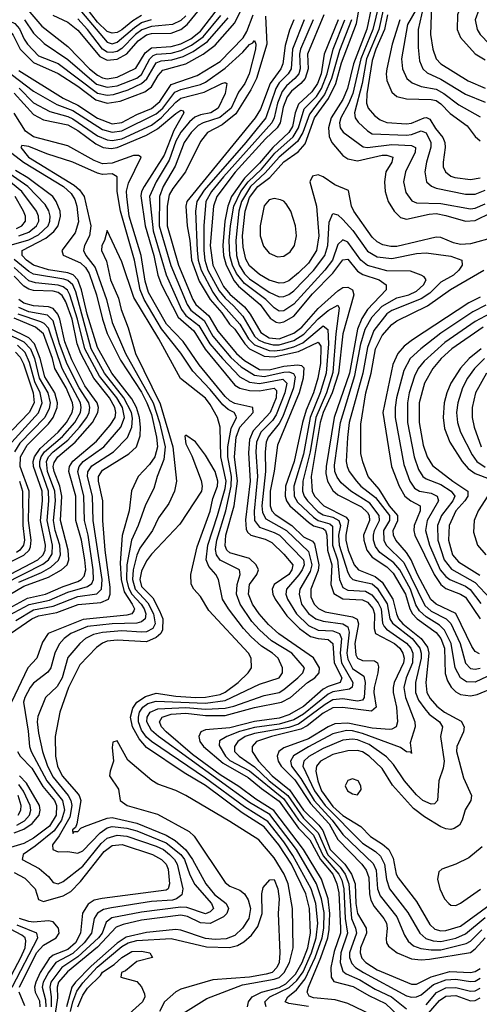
# Model space of a CAD drawing. Header units: inches. Extents: x 884549 to 1028252, y 526810 to 653624.
# Tile 298 of 656: x 902373 to 904246, y 611140 to 615150. Entities that reach past the tile are written whole.
import ezdxf

# ---------------------------------------------------------------- set-up
doc = ezdxf.new("R2010")
doc.units = ezdxf.units.IN
doc.header["$MEASUREMENT"] = 0
doc.layers.add('A9601', color=7, linetype='Continuous')

msp = doc.modelspace()

# ---------------------------------------------------------------- linework, layer by layer
at = {"layer": 'A9601', "color": 5}
for points, elevation in [([(904310, 615494.2), (904210, 615456.8), (904150, 615452.7), (904130, 615443.9), (904110, 615415.3), (904095, 615370), (904079, 615341), (904054, 615306), (904006.3, 615253.7), (903989, 615191), (903953.6, 615130), (903929.8, 614990), (903933.3, 614950), (903951, 614911), (903972.2, 614892.2), (904010, 614878.5), (904070, 614866.7), (904101.6, 614850), (904163.1, 614803.1), (904250, 614754.4)], 3140), ([(904309.9, 615449.9), (904210, 615418.7), (904150, 615411.5), (904130, 615393.3), (904100.8, 615339.2), (904024.2, 615230), (903997.5, 615110), (903996.9, 615036.9), (904002.6, 614982.6), (904016.5, 614950), (904033.8, 614933.8), (904090, 614907.4), (904190, 614846.6), (904270, 614814.5)], 3160), ([(904310, 615404), (904170, 615372.6), (904150, 615361.9), (904130, 615339.6), (904070, 615250), (904051.9, 615210), (904047.7, 615090), (904056.5, 615030), (904071, 614991), (904090, 614970.1), (904200.3, 614900.3), (904270, 614870.9)], 3180), ([(904290, 615298.4), (904210, 615275.7), (904196.7, 615263.3), (904182.3, 615237.7), (904157, 615170), (904156.7, 615110), (904170, 615076.8), (904230, 615011.3), (904270, 614985.9)], 3220), ([(902250, 615151), (902286.3, 615126.3), (902330, 615106.9), (902347.2, 615087.2), (902375.1, 615030), (902430, 614975.3), (902530, 614930.6), (902610, 614879.4), (902683.4, 614823.4), (902730, 614809.7), (902782.3, 614817.7), (902883.6, 614856.4), (902910, 614876.2), (902937.6, 614922.4), (902956.3, 614943.7), (903050, 614970), (903121.5, 615010), (903170, 615045.7), (903250, 615136.5), (903290, 615216.6)], 2820), ([(902508.4, 615168.4), (902570, 615139.9), (902610, 615107.8), (902699.5, 614999.5), (902730, 614984.6), (902770, 614989), (902809.4, 615010.6), (902855.6, 615064.4), (902890, 615088.7), (902910, 615094.3), (902990, 615095.4), (903030, 615109.6), (903056, 615130), (903136.6, 615230)], 2920), ([(902870, 615167.5), (902834.3, 615145.7), (902790, 615109.1), (902770, 615097.1), (902750, 615094.5), (902730, 615102.5), (902690, 615139.5), (902620.8, 615230)], 2980), ([(904310, 614264.5), (904210, 614237.5), (904170, 614234.6), (904141.3, 614241.3), (904090, 614262.4), (904070, 614264.9), (903910, 614226.7), (903885.6, 614225.6), (903852.8, 614232.8), (903830, 614245.4), (903810, 614264.6), (903735, 614370), (903725.3, 614390), (903713.7, 614453.7), (903657.7, 614477.6), (903610, 614510.6), (903590, 614517.5), (903566.9, 614513.1), (903555.2, 614490), (903582.7, 614390), (903592.3, 614270), (903583, 614210), (903550, 614158.9), (903510, 614118.5), (903470, 614086.4), (903450, 614077.9), (903430, 614076.4), (903390, 614089), (903350, 614112.7), (903310, 614146.9), (903294.7, 614174.7), (903283.3, 614223.3), (903281.8, 614270), (903291.8, 614370), (903310, 614426.2), (903344.2, 614470), (903392.2, 614507.8), (903450, 614571.4), (903508.6, 614611.4), (903536.3, 614643.7), (903575.2, 614750), (903631.5, 614828.5), (903661.2, 614890), (903685.2, 614974.8), (903745.6, 615134.4), (903763.3, 615236.7)], 2980), ([(902406.3, 615190), (902463, 615123), (902570, 615040.4), (902658.1, 614950), (902690, 614924.1), (902710, 614913.4), (902730, 614909.7), (902770, 614915.6), (902847.1, 614952.9), (902885.1, 615014.9), (902910, 615035.2), (902990, 615040.3), (903030, 615051), (903070, 615071.4), (903110, 615103.7), (903193.4, 615210)], 2880), ([(902610, 615199.2), (902730, 615058), (902750, 615051.4), (902770, 615058), (902841.2, 615118.8), (902870, 615138), (902910, 615150.9)], 2960), ([(903805.1, 615194.9), (903788.3, 615111.7), (903733.5, 614970), (903709.5, 614870), (903690, 614825), (903642, 614750), (903631.3, 614710), (903634.5, 614674.5), (903645.5, 614650), (903690, 614596.6), (903710, 614582.9), (903750, 614575), (903850, 614598.1), (903870, 614598.3), (903893.9, 614590), (903890.1, 614570), (903865.9, 614530), (903860.1, 614490), (903862.4, 614450), (903874.7, 614410), (903898.7, 614370), (903924.5, 614344.5), (903950, 614337.3), (904042, 614358), (904070, 614360), (904110, 614353.1), (904190, 614329.1), (904230, 614332.6), (904295.6, 614364.4)], 3020), ([(903836.6, 615210), (903812.9, 615110), (903762.9, 614990), (903730.2, 614849.8), (903713, 614807), (903681.5, 614750), (903676.9, 614730), (903679.9, 614710), (903691.6, 614691.6), (903772.4, 614632.4), (903790, 614629.3), (903890, 614641.2), (903970, 614636.9), (903985.6, 614630), (903984.9, 614610), (903945.3, 614530), (903937.6, 614490), (903946.6, 614446.6), (903971.9, 614411.9), (903990, 614404.7), (904090, 614402), (904210, 614379.9), (904230, 614382.2), (904270, 614400.4)], 3040), ([(903853.9, 615190), (903837.4, 615110), (903786, 614990), (903769.3, 614890), (903737.4, 614770), (903740.6, 614750), (903753.1, 614733.1), (903790, 614696.8), (903810, 614685.2), (903950, 614680), (903970, 614682.6), (904010, 614697.2), (904030, 614688.8), (904049, 614650), (904049.2, 614630.8), (904030.7, 614570), (904023.9, 614530), (904030.7, 614490), (904051.5, 614471.5), (904070, 614463.2), (904190, 614438.8), (904230, 614439.3), (904270, 614455.5)], 3060), ([(902310, 615154.2), (902353.8, 615133.8), (902372.7, 615112.7), (902390.8, 615070.8), (902405.6, 615050), (902450, 615003.4), (902530, 614971.8), (902690, 614851.2), (902730, 614841.9), (902755.1, 614844.9), (902815.1, 614864.9), (902870.2, 614889.8), (902891.5, 614908.5), (902930, 614974.1), (902950, 614982.4), (902993.1, 614986.9), (903039.5, 615000.5), (903079.8, 615020.2), (903139.2, 615060.7), (903223.1, 615156.9)], 2840), ([(902370, 614943.1), (902550, 614830.3), (902610, 614801.4), (902690, 614748.2), (902750, 614725.3), (902790, 614730.7), (902850, 614763.3), (902910, 614788.5), (902943.8, 614816.2), (902990, 614885.4), (903097, 614923), (903190, 614980), (903283.4, 615076.6), (903298.7, 615101.3), (903324.6, 615170)], 2780), ([(902392.7, 615150), (902430, 615094.9), (902472.6, 615052.6), (902570, 614987.5), (902686.8, 614886.8), (902730, 614874.8), (902770, 614880.4), (902850, 614912), (902870, 614926.8), (902903.1, 614990), (902916.5, 615003.5), (902930.1, 615009.9), (902990, 615013.2), (903030, 615024.9), (903073.8, 615046.2), (903120.4, 615079.6), (903193.3, 615166.7)], 2860), ([(903050, 615165.8), (903030, 615147), (902996, 615130), (902910, 615122.7), (902871.1, 615108.9), (902845, 615090), (902790, 615032.7), (902770, 615020.9), (902750, 615016), (902730, 615018.3), (902710, 615029.7), (902650, 615109.8), (902610, 615153.6)], 2940), ([(903375.1, 615164.9), (903380.4, 615050), (903338, 614910), (903315.4, 614864.6), (903253.8, 614766.2), (903198.1, 614721.9), (903138, 614690), (903110, 614654.4), (903049.1, 614530), (902997.2, 614462.8), (902983, 614437), (902974.4, 614390), (902974.6, 614310), (903019.8, 614150), (903078.8, 614010), (903090.9, 613990), (903144.1, 613944.1), (903180.8, 613880.8), (903256.6, 613790), (903290, 613761.4), (903350, 613725.7), (903390, 613724.4), (903450, 613738.3), (903504.8, 613744.8), (903521.2, 613741.2), (903531.7, 613731.7), (903529.1, 613690), (903512.1, 613630), (903423.5, 613416.5), (903410.9, 613310.9), (903393.6, 613230), (903393.3, 613170), (903400.4, 613150), (903414.1, 613134.1), (903482.4, 613090), (903530, 613043.9), (903566.1, 613026.1), (903574.8, 613014.8), (903592.4, 612930), (903590, 612906.4), (903560, 612830), (903559.8, 612799.8), (903572.6, 612770), (903591.3, 612751.3), (903618.2, 612738.2), (903730, 612718.3), (903748.4, 612708.4), (903754.1, 612690), (903739, 612610), (903743.1, 612563.1), (903750, 612549.4), (903770, 612540.1), (903818.5, 612538.5), (903830.8, 612530.8), (903835, 612515), (903833.4, 612490), (903817.2, 612430), (903816.1, 612410), (903825.4, 612350), (903806.4, 612333.6), (903688.8, 612348.8), (903650, 612347.1), (903610, 612325.8), (903545.3, 612274.7), (903519.6, 612260.4), (903399.2, 612230), (903338.7, 612210), (903320.1, 612190), (903320.4, 612170), (903346.7, 612130), (903401.6, 612070), (903473.2, 612013.2), (903530.1, 611930.1), (903592.1, 611870), (903608.1, 611848.1), (903637.9, 611770), (903697.6, 611710), (903725.5, 611670), (903740, 611630), (903743.5, 611550), (903749.9, 611510), (903785.3, 611450), (903786.2, 611430), (903762.6, 611370), (903760.3, 611350), (903767.7, 611327.7), (903783.8, 611310), (903830, 611280.8), (903970, 611222.1), (903990, 611222.3), (904050, 611252.4), (904126.4, 611273.6), (904210, 611269.5), (904230, 611274.1), (904250, 611286.1)], 2780), ([(903490, 615150), (903472.7, 615107.3), (903455.5, 615044.5), (903445.9, 614970), (903437.4, 614950), (903393.5, 614890), (903354, 614786), (903333.5, 614750), (903054.6, 614410), (903050.4, 614390), (903055.2, 614310), (903066.8, 614250), (903073.1, 614170), (903104.5, 614084.5), (903149.4, 614010), (903196.3, 613956.3), (903228.9, 613910), (903250, 613889.8), (903290.1, 613830.1), (903309.8, 613810), (903370, 613780.2), (903410, 613776.4), (903510, 613799.2), (903590, 613837.1), (903600.6, 613820.6), (903599.5, 613750), (903588.5, 613690), (903570.7, 613630), (903540.7, 613559.3), (903525.3, 613510), (903491.1, 613351.1), (903457, 613250), (903454.5, 613210), (903460.6, 613190), (903473.9, 613170), (903550, 613103.6), (903570, 613088.7), (903610, 613077.4), (903619.5, 613070), (903624.7, 613050), (903627.1, 612990), (903645.3, 612930), (903640.9, 612850), (903653.5, 612813.5), (903690, 612791.8), (903770, 612787.6), (903790, 612777.2), (903812, 612752), (903819.4, 612730), (903817.6, 612670), (903823.3, 612650), (903900.9, 612610), (903921.8, 612590), (903934.6, 612570), (903939.9, 612550), (903937.7, 612530), (903899.9, 612450), (903894.7, 612430), (903895, 612410), (903908.2, 612350), (903912.5, 612290), (903906.8, 612270), (903890, 612259.8), (903880.8, 612259.2), (903810, 612264.3), (903710, 612284.3), (903658.1, 612281.9), (903630, 612269.6), (903550, 612220.8), (903450, 612184), (903428.8, 612170), (903423, 612150), (903427.2, 612130), (903438.4, 612110), (903494.2, 612054.2), (903558, 611958), (903635, 611875), (903670, 611811.4), (903767.5, 611710), (903785.6, 611685.6), (903795.7, 611655.7), (903798.7, 611590), (903804.5, 611564.5), (903818, 611538), (903857.4, 611490), (903868.2, 611470), (903870.9, 611450), (903866.5, 611406.5), (903868.7, 611390), (903876.4, 611376.4), (903911.4, 611350), (903970, 611325.7), (904010, 611320.8), (904043.3, 611323.3), (904210, 611351.2), (904230, 611365.4), (904270, 611410.7)], 2820), ([(903533, 615150), (903484.3, 615030), (903479.8, 614950), (903467.7, 614930), (903430, 614892.8), (903416.6, 614870), (903375.8, 614750), (903294.7, 614650), (903124.5, 614455.5), (903094.8, 614410), (903090, 614370), (903096.8, 614210), (903101.1, 614170), (903112.2, 614130), (903160, 614040), (903180.8, 614010), (903270, 613910.5), (903305.5, 613850), (903330, 613826.4), (903390, 613802.9), (903410, 613801), (903446, 613806), (903490, 613817.6), (903526.5, 613833.5), (903610, 613902.5), (903628.6, 613888.6), (903632.2, 613830), (903622.3, 613710), (903597.4, 613630), (903556.4, 613530), (903530, 613380.5), (903490.2, 613250), (903491.9, 613210), (903505.6, 613185.6), (903570, 613123.5), (903590, 613110.5), (903636.9, 613096.9), (903647.8, 613087.8), (903647.4, 613010), (903668.5, 612950), (903676.6, 612870), (903690, 612838.1), (903710, 612826.1), (903783, 612823), (903807.7, 612807.7), (903834.7, 612774.7), (903846.5, 612750), (903852.4, 612692.4), (903859.1, 612679.1), (903868.3, 612668.3), (903950, 612611.2), (903967, 612590), (903975.5, 612570), (903974.1, 612530), (903948.6, 612470), (903938.5, 612430), (903945.6, 612390), (903983.3, 612290), (903984.9, 612270), (903964.7, 612204.7), (903970, 612162), (903967, 612167), (903950, 612168.2), (903925.3, 612185.3), (903770, 612243.3), (903730, 612254), (903704.8, 612255.2), (903650, 612241), (903550, 612188.9), (903488.6, 612151.5), (903476.4, 612130), (903480.8, 612110), (903519.2, 612059.2), (903573.8, 611970), (903646.1, 611890), (903690, 611831.5), (903813.3, 611713.3), (903825.6, 611685.6), (903831.5, 611610), (903841.6, 611581.6), (903910, 611495.6), (903941.2, 611421.2), (903956.9, 611396.9), (903978.7, 611378.7), (904007.6, 611367.6), (904050, 611361.5), (904090, 611361.6), (904192.7, 611387.3), (904210, 611397.4), (904256.5, 611443.5)], 2840), ([(903569.3, 615150), (903517.8, 615030), (903513.8, 615010), (903515.9, 614950), (903510.6, 614930), (903495, 614910), (903459.9, 614880.1), (903442.8, 614857.2), (903423.4, 614810), (903410.9, 614750), (903401.1, 614730), (903204.1, 614510), (903155.3, 614450), (903131.5, 614410), (903124.2, 614310), (903123.7, 614210), (903128.1, 614170), (903139.5, 614130), (903186, 614046), (903210, 614015.6), (903244.9, 613984.9), (903282.3, 613942.3), (903330, 613860.6), (903346.6, 613846.6), (903370, 613835.3), (903406.2, 613826.2), (903430, 613826.3), (903490, 613843.5), (903531, 613869), (903590, 613932.2), (903630, 613965.3), (903670, 613987), (903675.7, 613975.7), (903661.2, 613870), (903650, 613712.4), (903623.3, 613630), (903579.5, 613530), (903556.3, 613390), (903527.2, 613270), (903526.4, 613230), (903532.7, 613210), (903546.1, 613190), (903590, 613146.1), (903610, 613133.9), (903650, 613123.5), (903673.9, 613110), (903680.7, 613090), (903672.5, 613050), (903675.2, 613010), (903710, 612898.6), (903720.4, 612880.4), (903730.2, 612870.2), (903745.3, 612865.3), (903810, 612852.5), (903830, 612834.7), (903871.1, 612771.1), (903881.8, 612710), (903892, 612692), (903972.3, 612630), (904003.5, 612590), (904009.5, 612570), (904009.4, 612550), (903986.2, 612450), (903986, 612410), (903999, 612379), (904023.8, 612343.8), (904042.1, 612322.1), (904084.5, 612290), (904096.1, 612270), (904087.5, 612230), (904103.2, 612130), (904098.7, 612101.3), (904081.8, 612050), (904075.6, 611970), (904063.9, 611956.1), (904050, 611954.7), (904015.7, 611970), (903990, 611993.3), (903941.1, 612050), (903897, 612117), (903867.8, 612147.8), (903797.4, 612197.4), (903750, 612217.5), (903730, 612220.2), (903690, 612215.1), (903610, 612182.2), (903551, 612149), (903531.6, 612130), (903526.5, 612110), (903574.3, 612010), (903617.6, 611950), (903770, 611795.7), (903822.7, 611762.7), (903843.9, 611743.9), (903859.9, 611710), (903867.8, 611647.8), (903880.4, 611610), (903954.4, 611514.4), (904003.7, 611430), (904028, 611408.1), (904058.1, 611398.1), (904090, 611395.4), (904150.4, 611409.6), (904190, 611427.5), (904270, 611493.5)], 2860), ([(903612.7, 615170), (903545.9, 615010), (903548.2, 614950), (903536.3, 614910), (903519.3, 614890), (903480.9, 614859.1), (903463.8, 614836.2), (903446.9, 614793.1), (903435.1, 614730), (903422, 614710), (903375.1, 614664.9), (903251.4, 614528.6), (903176.3, 614430), (903163, 614390), (903149.1, 614230), (903160.2, 614150), (903203.8, 614063.8), (903230, 614032.3), (903290, 613980), (903312.7, 613950), (903356, 613876), (903390, 613854.2), (903430, 613850.4), (903490, 613872.7), (903522.8, 613897.2), (903590, 613973.3), (903670, 614045.4), (903690, 614059.7), (903710, 614060.9), (903730, 614049.1), (903734.8, 614030), (903689.6, 613870.4), (903673, 613710), (903647.1, 613630), (903609.9, 613550), (903598.3, 613510), (903560.6, 613290), (903564.7, 613230), (903574.7, 613210), (903612.4, 613170), (903703.5, 613123.5), (903713.1, 613110), (903701.7, 613050), (903702, 613030), (903711.7, 612990), (903736.9, 612930), (903754.1, 612910), (903821.9, 612881.9), (903850, 612859.7), (903894.3, 612790), (903908.2, 612730), (903917.1, 612710), (903934.2, 612690), (904009.3, 612630), (904035.1, 612595.1), (904041.2, 612570), (904028.8, 612450), (904032.2, 612410), (904045.5, 612385.5), (904073.5, 612353.5), (904105, 612330), (904172.4, 612292.4), (904184.6, 612270), (904181.7, 612250), (904154.9, 612190), (904153.6, 612170), (904181.7, 612061.7), (904214.4, 611990), (904212.2, 611970), (904188.6, 611931.4), (904176.1, 611890), (904165.1, 611870), (904144.2, 611855.8), (904130, 611852.4), (904110, 611854.9), (904090, 611862.6), (904023.4, 611903.4), (903977.5, 611937.5), (903892.3, 612032.3), (903850, 612099.9), (903796.8, 612150), (903770, 612167.9), (903750, 612173.5), (903710, 612172.5), (903650, 612157.1), (903599.1, 612130), (903582.9, 612110), (903579.9, 612090), (903588.5, 612050), (903603.5, 612010), (903650, 611945.8), (903690, 611908.8), (903763.5, 611863.5), (903802.7, 611822.7), (903851.9, 611791.9), (903877, 611770), (903894.7, 611734.7), (903908, 611670), (903915.4, 611655.4), (903990, 611558.9), (904044.9, 611464.9), (904065.7, 611445.7), (904090, 611439.3), (904110, 611440.4), (904170, 611458), (904290, 611546.4)], 2880), ([(903671.3, 615150), (903613.9, 615010), (903601.4, 614930), (903586.3, 614890), (903564.4, 614855.6), (903510, 614805.4), (903496.3, 614770), (903485, 614715), (903470.5, 614690), (903404.6, 614630), (903350, 614565.3), (903290, 614505), (903236.7, 614430), (903221.4, 614390), (903209, 614330), (903200.9, 614230), (903203.7, 614190), (903214, 614150), (903246.6, 614086.6), (903265.3, 614065.3), (903353.3, 613990), (903394.6, 613934.6), (903418, 613918), (903430, 613915.3), (903450, 613919.4), (903490, 613942.9), (903567, 614033), (903650, 614117.5), (903690, 614172.4), (903710, 614175), (903750, 614125.3), (903771.9, 614111.9), (903838.3, 614090), (903867, 614070), (903866.1, 614050), (903790, 613969.9), (903767.4, 613932.6), (903749.5, 613890), (903716.9, 613710), (903654.6, 613530), (903621.7, 613330), (903621.3, 613301.3), (903627.7, 613270), (903650, 613232.4), (903670, 613215.4), (903766.4, 613166.4), (903790, 613143.3), (903797.5, 613130), (903798.7, 613110), (903775, 613050), (903775.3, 613030), (903788.2, 612990), (903810, 612961.2), (903870, 612921.4), (903895.9, 612895.9), (903945.6, 612810), (903963.2, 612750), (903974.7, 612730), (903993.6, 612710), (904070, 612654.5), (904088.9, 612630), (904103.9, 612590), (904107.3, 612487.3), (904116.7, 612456.7), (904131.4, 612431.4), (904150, 612412.9), (904170, 612401.9), (904210, 612396), (904237.7, 612402.3), (904310, 612431.5)], 2920), ([(904350, 612508.5), (904230, 612452.4), (904193.8, 612453.8), (904169.7, 612469.7), (904147.3, 612510), (904132, 612610), (904104, 612664), (904083.9, 612683.9), (904030, 612717.8), (904002.5, 612742.5), (903987.4, 612767.4), (903965.9, 612830), (903922.2, 612910), (903897.7, 612937.7), (903840.6, 612980.6), (903823.9, 613003.9), (903815.4, 613030), (903815.2, 613050), (903819.6, 613070), (903839.6, 613110), (903838.6, 613130), (903800.8, 613180.8), (903723.3, 613230), (903683.4, 613263.4), (903666.6, 613286.6), (903657.9, 613310), (903656.2, 613336.2), (903680.6, 613510), (903739.6, 613700.4), (903763.2, 613830), (903780.5, 613890), (903810, 613940.1), (903850, 613982.7), (903910, 614016.5), (903959, 614030), (903990, 614044.5), (904019.1, 614070), (904029.4, 614090), (904022, 614102), (904010, 614109.4), (903965.5, 614125.5), (903870, 614127.1), (903790, 614148.4), (903763.4, 614170), (903710, 614244.1), (903690, 614253.8), (903670, 614235), (903647.5, 614170), (903616.8, 614130), (903490, 613991.8), (903450, 613963.9), (903430, 613963.5), (903410, 613976.7), (903376.5, 614010), (903290, 614075.1), (903256.3, 614116.3), (903239.9, 614150), (903229.8, 614190), (903227.4, 614250), (903231.9, 614310), (903245.9, 614390), (903273.8, 614450), (903304, 614490), (903358.2, 614541.8), (903413.3, 614606.7), (903487.6, 614672.4), (903509.8, 614710), (903532.9, 614787.1), (903582.4, 614837.6), (903602.6, 614870), (903626, 614930), (903650.9, 615030), (903698.8, 615150)], 2940), ([(903725, 615150), (903676.2, 615023.8), (903643.3, 614910), (903614.9, 614845.1), (903554.2, 614765.8), (903527, 614690), (903505.5, 614654.5), (903430, 614590.3), (903374.1, 614525.9), (903313.6, 614470), (903276.8, 614410), (903265.6, 614370), (903253.6, 614250), (903257.1, 614190), (903268, 614150), (903290, 614114.6), (903310, 614095), (903390, 614040.3), (903430, 614021.8), (903450, 614022.2), (903470, 614030.9), (903490, 614045.8), (903571, 614129), (903616.9, 614190), (903628.4, 614230), (903634.9, 614325.1), (903650, 614360.2), (903670, 614355), (903690, 614336.3), (903730.7, 614290.7), (903790, 614207.8), (903830, 614184), (903890, 614176.7), (903990, 614198.3), (904030, 614200.1), (904130, 614186.7), (904175.4, 614170), (904177.1, 614150), (904163.3, 614130), (904140.7, 614110), (904090, 614080.5), (904044.2, 614035.8), (904010, 614012.6), (903890, 613965), (903870, 613952.3), (903816.1, 613883.9), (903790, 613815.5), (903772, 613710), (903716.3, 613510), (903708.8, 613448.8), (903704.2, 613350), (903707.3, 613330), (903715.7, 613310), (903745.8, 613270), (903763.8, 613250), (903823.6, 613203.6), (903879.9, 613130), (903880.9, 613110), (903856.1, 613070), (903856.7, 613030), (903866.1, 613010), (903939.3, 612939.3), (904024.7, 612764.7), (904050, 612741.4), (904110.8, 612710), (904130.2, 612690.2), (904168.7, 612610), (904190, 612529.2), (904210, 612507.9), (904230, 612504.4), (904250, 612509)], 2960), ([(903872.6, 615170), (903860.4, 615110), (903824.8, 615030), (903810, 614984.3), (903788.1, 614848.1), (903786.8, 614810), (903793.6, 614790), (903819.4, 614759.4), (903841.7, 614741.7), (903870, 614731.5), (903950, 614726.3), (903970, 614727.9), (904021.8, 614750), (904031.3, 614751.3), (904044.7, 614744.7), (904067.1, 614707.1), (904097.1, 614670), (904105.5, 614650), (904107.2, 614630), (904098.4, 614570), (904099.4, 614550), (904108.1, 614530), (904130, 614513.3), (904147, 614507), (904210, 614499.3), (904250, 614506.5)], 3080), ([(903921.9, 615150), (903891.1, 615050), (903869.4, 614950), (903866.5, 614930), (903870, 614901.8), (903890, 614854.8), (903910, 614837), (903950, 614827.5), (904050, 614825.2), (904070, 614820.2), (904090, 614807.8), (904127.6, 614767.6), (904197, 614717), (904230, 614674.1), (904250, 614656.2)], 3120), ([(902310, 614949.8), (902430, 614858.9), (902524.2, 614804.2), (902590, 614780), (902710, 614702.9), (902750, 614691.9), (902790, 614697.4), (902930, 614766.3), (902957.2, 614790), (903005.2, 614854.8), (903030, 614865.6), (903110, 614886), (903130, 614896), (903210, 614952.9), (903283, 615017), (903310, 615049.5), (903323.7, 615056.3), (903330, 615065.2), (903335, 615050), (903333.8, 615030), (903308.2, 614930), (903290.3, 614890), (903265, 614855), (903234.6, 614790), (903188.5, 614751.5), (903120.3, 614730), (903100.9, 614719.1), (903071.7, 614690), (903043.7, 614650), (903007, 614552.9), (902957.6, 614470), (902942.4, 614430), (902941.6, 614310), (902989.3, 614149.3), (903055.7, 613990), (903070, 613967.1), (903124.6, 613924.6), (903160.7, 613860.7), (903234.3, 613774.3), (903276.1, 613736.1), (903330, 613702), (903370, 613696.6), (903450, 613714.9), (903470, 613715.5), (903489.2, 613709.2), (903495.6, 613695.6), (903489.6, 613650), (903445.6, 613534.4), (903430, 613505.9), (903385.6, 613450), (903377.2, 613430), (903373, 613390), (903375, 613310), (903360.3, 613170), (903362.8, 613142.8), (903376.5, 613116.5), (903460.3, 613070), (903550, 612983.6), (903564.4, 612930), (903557, 612903), (903515.5, 612830), (903511.5, 612810), (903522.2, 612770), (903550, 612732.2), (903579.4, 612710), (903610, 612699.8), (903690, 612690), (903710, 612677.2), (903715.8, 612655.8), (903706.9, 612570), (903710, 612545.1), (903730, 612508.1), (903776.1, 612476.1), (903781.1, 612450), (903777.3, 612390), (903770, 612378.9), (903750, 612374.4), (903690, 612384.5), (903650, 612379.3), (903618.5, 612361.5), (903510, 612280.4), (903470, 612267.2), (903330, 612242.3), (903292.1, 612230), (903262.1, 612210), (903249.2, 612190), (903249.2, 612170), (903267.6, 612150), (903330, 612107.7), (903390, 612050), (903465.9, 611990), (903530, 611898), (903590, 611838.6), (903628.6, 611748.6), (903679, 611699), (903699.6, 611670), (903714.6, 611630), (903725.2, 611490), (903742.3, 611450), (903745.6, 611430), (903717.2, 611350), (903717.5, 611330), (903726.3, 611306.3), (903741.4, 611290), (903773.9, 611270), (903950, 611174.4), (903970, 611169), (903990.2, 611169.8), (904010, 611178.4), (904059.4, 611220.6), (904110, 611239.1), (904150, 611242.3), (904210, 611232.5), (904230, 611234.8), (904250, 611246.4)], 2760), ([(902370.9, 614870.9), (902430, 614811.3), (902495.6, 614775.6), (902570, 614755.9), (902590, 614746.4), (902690, 614677.3), (902730, 614660), (902750, 614658.2), (902790, 614665.3), (902910, 614720.7), (902950, 614750.6), (903010, 614814.7), (903030, 614830.2), (903125.6, 614854.4), (903196.3, 614890), (903210, 614894.3), (903217.5, 614890), (903210, 614848.9), (903181.9, 614790), (903151.9, 614770), (903110, 614762.3), (903087, 614753), (903065.4, 614734.6), (903030, 614692.3), (903010, 614655.8), (902981.9, 614578.1), (902929.1, 614490), (902902.6, 614430), (902916.5, 614290), (902970.2, 614110.2), (903033, 613970), (903050, 613945.1), (903103.9, 613903.9), (903147.8, 613830), (903200, 613770), (903270, 613695.6), (903310, 613674), (903350, 613668.3), (903446.2, 613686.2), (903462, 613670), (903453.9, 613630), (903419, 613541), (903402.9, 613517.1), (903356.2, 613470), (903338.1, 613430), (903335.5, 613390), (903341.8, 613290), (903328.1, 613148.1), (903329.8, 613110), (903350, 613082.9), (903410, 613062), (903431.8, 613050), (903529.8, 612950), (903532, 612930), (903524.3, 612910), (903511.3, 612888.7), (903460.8, 612830), (903458.4, 612810), (903465.1, 612790), (903501.6, 612730), (903550, 612682.1), (903590, 612664.1), (903650, 612661.6), (903676.3, 612650), (903684.2, 612630), (903679.6, 612570), (903684.3, 612530), (903731.4, 612450), (903728.8, 612431.2), (903717, 612423), (903650, 612412.5), (903630, 612403.3), (903530, 612321.6), (903490, 612298.2), (903430, 612280.7), (903330, 612267.6), (903269.2, 612250.8), (903217.9, 612230), (903187.7, 612212.3), (903186.4, 612193.6), (903212, 612150), (903230, 612133.1), (903310, 612091), (903450, 611976.7), (903510, 611890), (903570, 611828.5), (903610, 611745.2), (903674.3, 611670), (903685.6, 611645.6), (903693.8, 611610), (903700, 611490), (903709.6, 611430), (903681.7, 611350), (903679.3, 611310), (903690, 611275.5), (903703.9, 611263.9), (903759.6, 611239.6), (903821.9, 611201.9), (903888, 611170), (903950, 611121.5)], 2740), ([(902351, 614851), (902430, 614763.3), (902470, 614742), (902570, 614721.1), (902610, 614698.3), (902684.1, 614644.1), (902713.6, 614630), (902745.9, 614625.9), (902770, 614629.3), (902890, 614680.3), (902935, 614705), (903010, 614768), (903030, 614780.9), (903039.2, 614779.2), (903042.6, 614770), (903001, 614699), (902961.6, 614598.4), (902880.6, 614470), (902869.9, 614450), (902867, 614433), (902884.9, 614310), (902919.9, 614190), (902936.6, 614110), (902951, 614070), (903018.9, 613938.9), (903083.2, 613883.2), (903128.7, 613808.7), (903250, 613662), (903270, 613649.3), (903310, 613640), (903350, 613639), (903409.8, 613649.8), (903419.1, 613639.1), (903418, 613610), (903393.5, 613550), (903325.1, 613474.9), (903310, 613440.2), (903305.8, 613385.8), (903312.9, 613270), (903293.1, 613113.1), (903295.6, 613075.6), (903302.2, 613062.2), (903315.5, 613050), (903374, 613034), (903400.5, 613020.5), (903450, 612973.8), (903486, 612930), (903482.8, 612910), (903469.4, 612890), (903410.7, 612850), (903401.8, 612830), (903404.5, 612810), (903413.8, 612790), (903462.1, 612722.1), (903513, 612670), (903558.5, 612638.5), (903590, 612629.7), (903630, 612625.6), (903649.1, 612610), (903655.4, 612530), (903685.4, 612470), (903679.6, 612450), (903630, 612433.9), (903610, 612422.8), (903530, 612353.3), (903470, 612318.2), (903430, 612305.2), (903330, 612291.4), (903230, 612266.1), (903130, 612258.1), (903111, 612250), (903102.6, 612230), (903107, 612210), (903122.6, 612190), (903202.4, 612122.4), (903303.9, 612063.9), (903358.5, 612018.5), (903430, 611967.8), (903510, 611857.9), (903556.1, 611810), (903599, 611730), (903649.1, 611670), (903666.1, 611630), (903673.8, 611593.8), (903680.8, 611450), (903680.2, 611430), (903654.5, 611354.5), (903641.3, 611290), (903642.2, 611250), (903653.1, 611233.1), (903732.4, 611212.4), (903795.6, 611175.6), (903863.5, 611143.5), (903920.1, 611090)], 2720), ([(903841, 611081), (903710, 611143.2), (903658.8, 611158.8), (903570, 611166.5), (903552.9, 611172.9), (903544.4, 611190), (903550, 611210), (903600, 611330), (903628.5, 611410), (903634.9, 611445.1), (903637.6, 611510), (903631, 611570), (903603.4, 611650), (903530, 611770), (903409, 611929), (903335.1, 611975.1), (903266.9, 612026.9), (903190, 612074.1), (903077.8, 612157.8), (902969.5, 612250), (902951, 612270), (902942.9, 612290), (902954.1, 612310), (902990, 612321.7), (903050, 612326), (903130, 612315.9), (903210, 612316.3), (903330, 612348.2), (903440.4, 612370), (903477.1, 612390), (903545.5, 612450), (903576, 612470), (903593.3, 612490), (903595, 612510), (903570, 612551.2), (903428.9, 612648.9), (903387.1, 612687.1), (903349.7, 612729.7), (903322.3, 612770), (903306.1, 612810), (903310, 612850), (903339, 612890), (903345.9, 612910), (903336.6, 612930), (903310, 612955.6), (903230, 612979.3), (903217.9, 612990), (903210, 613007.3), (903212.7, 613050), (903247.3, 613170), (903260.2, 613270), (903248.5, 613370), (903255.7, 613450), (903270.4, 613490), (903324.2, 613550), (903323.9, 613570), (903250, 613587.3), (903230, 613597.3), (903210, 613614.8), (903104.2, 613744.2), (903039.1, 613839.1), (902972, 613910), (902898.4, 614038.4), (902884.4, 614084.4), (902867.7, 614190), (902819.3, 614350), (902809.5, 614430.5), (902808.7, 614451.3), (902816.1, 614483.8), (902868.2, 614590), (902857.3, 614597.3), (902836.4, 614596.4), (902750, 614566.1), (902710, 614563), (902676.4, 614576.4), (902570, 614636.3), (902430, 614673), (902396.2, 614696.2), (902350, 614769.5)], 2680), ([(902256.3, 614670), (902388, 614570), (902551.2, 614471.2), (902582.5, 614442.5), (902597.6, 614417.6), (902606.4, 614390), (902613.3, 614326.7), (902598.7, 614281.3), (902544.7, 614210), (902550.7, 614190.7), (902620.3, 614160.3), (902641.1, 614141.1), (902656.5, 614116.5), (902686.4, 614030), (902710.1, 613930), (902730, 613872), (902783.6, 613763.6), (902870, 613632.4), (902891.9, 613590), (902910, 613541.7), (902930.8, 613449.2), (902934.3, 613410), (902924.2, 613370), (902901.8, 613338.2), (902856.5, 613290), (902828.3, 613231.7), (902819.1, 613150), (902791, 613049), (902782.6, 612937.4), (902786.2, 612870), (902799.2, 612819.2), (902831.2, 612770), (902840.8, 612750), (902838.2, 612741.8), (902830.8, 612730), (902810, 612724.1), (902632.4, 612707.6), (902489.4, 612650.6), (902465.5, 612614.5), (902443.2, 612550), (902406.2, 612510), (902340.1, 612370)], 2680), ([(903550, 611131.2), (903470, 611143.4), (903455.4, 611150), (903466.3, 611170), (903501.6, 611198.4), (903537, 611243), (903577.5, 611330), (903605.3, 611410), (903612.7, 611450), (903613.4, 611513.4), (903603.8, 611570), (903583, 611630), (903501, 611770), (903392.9, 611912.9), (903310, 611961.4), (902939.2, 612230), (902910, 612255.3), (902891.7, 612290), (902892.1, 612310), (902904.5, 612330), (902936.2, 612343.8), (903050, 612349.2), (903130, 612341.7), (903210, 612345.4), (903246.2, 612353.8), (903370, 612398.2), (903430, 612410.2), (903450, 612421.4), (903507.1, 612470), (903527.1, 612490), (903533.3, 612510), (903482.2, 612570), (903400, 612620), (903350, 612664.5), (903319.5, 612699.5), (903271.4, 612770), (903257.3, 612810), (903259.2, 612850), (903272.3, 612890), (903269, 612910), (903190, 612949.3), (903174.7, 612970), (903171.6, 612991.6), (903176, 613030), (903213.4, 613150), (903234.9, 613250), (903236.3, 613290), (903221.1, 613370), (903221.9, 613410), (903234.5, 613485.5), (903256.4, 613530), (903255.3, 613535.3), (903247.6, 613550), (903222.6, 613562.6), (903200.9, 613580.9), (903150, 613644.3), (903079.1, 613719.1), (903030, 613791.7), (902950.9, 613890.9), (902880.3, 614010), (902863.6, 614050), (902841.5, 614170), (902784.5, 614370), (902770.2, 614450), (902770, 614510.2), (902750, 614521.7), (902710, 614519.9), (902690, 614524.9), (902590, 614569.2), (902483.3, 614603.3), (902410, 614633.9), (902381.9, 614638.1), (902377.3, 614630), (902409.4, 614590), (902595.6, 614475.6), (902617.2, 614457.2), (902635.3, 614430), (902663.4, 614310), (902657.5, 614270), (902637.7, 614230), (902633.2, 614210), (902642.8, 614190), (902680.8, 614140.8), (902727.3, 614010), (902750, 613916.9), (902804.2, 613790), (902917, 613590), (902942.6, 613510), (902965.8, 613410), (902961.1, 613358.9), (902933.2, 613290), (902919.4, 613240.6), (902885.5, 613174.5), (902856.5, 613090), (902829.3, 613030.7), (902809.8, 612930.2), (902809.1, 612870), (902816.7, 612836.7), (902830.6, 612810.6), (902868.7, 612770), (902881, 612750), (902887, 612730), (902884.1, 612710), (902870, 612697.5), (902850, 612692.4), (902750, 612689.3), (902650, 612679), (902581.5, 612650), (902554.2, 612630), (902533.9, 612606.1), (902516.2, 612570), (902500.5, 612510), (902487.6, 612492.4), (902430, 612447.6), (902415.7, 612430), (902393.8, 612390), (902388.4, 612370), (902407.7, 612252.3), (902412.8, 612190), (902419.4, 612170), (902484, 612050), (902547.7, 611970), (902555.7, 611930), (902543.3, 611890), (902513.5, 611846.5), (902436.6, 611783.4), (902387.6, 611750), (902382.7, 611730), (902452.5, 611692.5), (902490, 611660.2), (902510, 611635.7), (902530, 611630.5), (902550, 611639.5), (902630, 611702.7), (902704.6, 611795.4), (902730, 611817), (902770, 611829), (902810, 611824.7), (902930, 611784.4), (902959, 611770), (902983.8, 611750), (903004.3, 611730), (903015.2, 611710), (903038.1, 611610), (903033.7, 611586.3), (903012.5, 611570), (902995.3, 611564.7), (902910, 611558.8), (902747, 611533), (902714.5, 611525.5), (902690, 611511.7), (902676.1, 611490), (902665.9, 611430), (902636.5, 611390), (902590, 611346.4), (902520, 611310), (902490, 611270.1), (902468.5, 611230), (902464.8, 611210), (902478.3, 611158.3), (902479.3, 611130)], 2660), ([(902329.9, 614230), (902410, 614253.6), (902450, 614273.5), (902488.6, 614310), (902496.4, 614330), (902497.5, 614350), (902491.9, 614371.9), (902476.9, 614396.9), (902406, 614470), (902242.9, 614582.9)], 2740), ([(902336.2, 612650), (902423, 612710), (902450, 612722.5), (902524.9, 612735.1), (902611.8, 612768.2), (902703.9, 612776.1), (902734.7, 612790), (902742, 612810), (902741.7, 612838.3), (902720.9, 612990), (902711.7, 613110), (902712.4, 613190), (902694.2, 613270), (902693.9, 613290), (902710, 613315.3), (902818.4, 613381.6), (902849.6, 613410.4), (902864.4, 613455.6), (902866.1, 613490), (902861.7, 613530), (902849.3, 613570), (902830, 613605.6), (902749.3, 613710), (902690, 613815.4), (902648.6, 613950), (902625.6, 614050), (902610, 614090.6), (902590.8, 614110.8), (902570, 614119.1), (902491.2, 614131.2), (902430, 614150.2), (902401.2, 614170), (902382.9, 614190), (902383, 614210), (902480, 614260), (902512.9, 614287.1), (902529.8, 614310), (902539.8, 614350), (902537.5, 614370), (902521.8, 614410), (902507.6, 614430), (902406.2, 614506.2), (902355.5, 614535.5)], 2720), ([(902370, 614269.3), (902410, 614284.5), (902441.7, 614310), (902450.7, 614330), (902449.7, 614350), (902441.5, 614370), (902382, 614450), (902320.2, 614500.2)], 2760), ([(902360, 614300), (902381.7, 614310), (902397.1, 614330), (902396.9, 614350), (902389.2, 614370), (902354.7, 614430)], 2780), ([(903377.4, 611130), (903372.9, 611150), (903392.4, 611170), (903471.6, 611208.4), (903503.1, 611236.9), (903527.8, 611272.3), (903563, 611350), (903581.4, 611410), (903587.7, 611470), (903579.4, 611550), (903561.2, 611610), (903486.3, 611746.3), (903450, 611801.2), (903385, 611885), (903290, 611944), (903130, 612061.1), (902910, 612210), (902890, 612228.3), (902870, 612257), (902857.9, 612290), (902857.1, 612310), (902861.8, 612330), (902874.7, 612350), (902895.4, 612364.6), (902930, 612375), (903130, 612366.2), (903210, 612377.1), (903350, 612443.5), (903430, 612469), (903443.8, 612490), (903443.6, 612510), (903425.9, 612550), (903404.1, 612570), (903358.7, 612598.7), (903316.8, 612636.8), (903285.4, 612670), (903223.5, 612750), (903199.7, 612790), (903182.9, 612870), (903173.1, 612890), (903143.6, 612923.6), (903133, 612950), (903139.5, 613010), (903178.8, 613130), (903210, 613240.6), (903214, 613270), (903192.4, 613370), (903190.1, 613490.1), (903178.9, 613530), (903150, 613582.9), (903130, 613608.2), (903029, 613689), (902940.2, 613850), (902838.9, 614018.9), (902790, 614163.1), (902730, 614291.3), (902719.3, 614250), (902708.5, 614230), (902706.8, 614210), (902726.4, 614166.4), (902743.6, 614090), (902776.1, 614016.1), (902786.4, 613970), (902815, 613895), (902845.1, 613790), (902945.7, 613585.7), (902997.6, 613410), (903012.3, 613270), (903003.5, 613230), (902980.8, 613179.2), (902939.2, 613120.8), (902914.7, 613070), (902862.2, 612997.8), (902850, 612968.9), (902835.9, 612910), (902832.7, 612870), (902844.2, 612830), (902895.6, 612775.6), (902918, 612730), (902925.4, 612690), (902915.5, 612670), (902890, 612657.4), (902870, 612655.2), (902790, 612660.4), (902710, 612654), (902674.4, 612645.6), (902640.7, 612630), (902618.1, 612610), (902570, 612552.7), (902546.3, 612470), (902525.6, 612434.4), (902477.9, 612390), (902447.4, 612312.6), (902443.8, 612290), (902450, 612243.9), (902466.6, 612170), (902486.2, 612110), (902510, 612064.6), (902570.4, 611990), (902581.4, 611970), (902585.4, 611950), (902577.5, 611902.5), (902533.8, 611826.2), (902506.4, 611790), (902508.1, 611770), (902530, 611761.2), (902570, 611761.9), (902610, 611755.4), (902630, 611764.8), (902701.3, 611838.7), (902730, 611858), (902750, 611864.1), (902810, 611857.4), (902850, 611846.1), (902970, 611798.1), (903030, 611750.2), (903044.4, 611730), (903066.9, 611666.9), (903087.5, 611627.5), (903154.8, 611550), (903163.2, 611530), (903150, 611516.1), (903130, 611508.8), (903054, 611534), (903030, 611535), (902870, 611515.3), (902748, 611492), (902725.5, 611474.5), (902709.2, 611430), (902694, 611410), (902610, 611333.6), (902545.1, 611290), (902499.8, 611230), (902495.4, 611210), (902501.8, 611170), (902500.9, 611130)], 2640), ([(902356.9, 612703.1), (902430, 612746.1), (902510, 612761.1), (902610, 612800.3), (902687.8, 612812.2), (902707.2, 612830), (902709.8, 612870), (902673.1, 613110), (902669.6, 613210), (902649.2, 613290), (902651.2, 613308.8), (902667, 613333), (902755.1, 613390), (902812.1, 613447.9), (902830.5, 613490), (902832.7, 613527.3), (902828.6, 613550), (902798.1, 613610), (902719, 613710), (902664.4, 613810), (902601.8, 614041.8), (902590, 614070.4), (902570, 614087.2), (902552.5, 614092.5), (902430, 614113.7), (902410, 614124.2), (902350, 614173.3)], 2740), ([(902330, 612724.7), (902411.9, 612768.1), (902494.3, 612785.7), (902570, 612818.3), (902650, 612841.7), (902666.5, 612853.5), (902673.7, 612870), (902673.2, 612910), (902652.6, 613050), (902637.2, 613110), (902633.9, 613210), (902609.8, 613310), (902615.7, 613330), (902632.2, 613350), (902716.2, 613410), (902784.8, 613490), (902800.1, 613530), (902792, 613570), (902769.2, 613610), (902698.4, 613698.4), (902638.1, 613810), (902609.2, 613930), (902577.9, 614030), (902568.2, 614048.2), (902550, 614061.7), (902530, 614068.7), (902438, 614078), (902410, 614086.9), (902350, 614140.4)], 2760), ([(902330, 612753.4), (902405.6, 612794.4), (902478.8, 612810), (902550, 612841.9), (902610, 612862), (902624.3, 612870), (902635.8, 612884.2), (902642.1, 612910), (902638.9, 612950), (902624.4, 613030), (902602.3, 613110), (902602.2, 613210), (902574.1, 613310), (902576.1, 613330), (902590, 613351.4), (902686.1, 613433.9), (902742, 613498), (902762.3, 613530), (902765.5, 613550), (902761.4, 613570), (902739.5, 613610), (902675.3, 613690), (902621.9, 613790), (902607.4, 613830), (902586.9, 613930), (902560.9, 614000.9), (902546.3, 614026.3), (902530, 614038.2), (902510, 614044.4), (902430, 614046.4), (902410, 614051.8), (902390, 614064.3), (902350, 614104.8)], 2780), ([(904247.2, 612567.2), (904230, 612577), (904216.5, 612596.5), (904151.3, 612731.3), (904070, 612769.4), (904049.1, 612789.1), (903994.3, 612890), (903968.3, 612950), (903950, 612979.4), (903906.3, 613030), (903896.8, 613050), (903895.8, 613070), (903914.4, 613110), (903914.4, 613130), (903880.9, 613170), (903838.5, 613238.5), (903793.4, 613290), (903771.4, 613348.6), (903763.8, 613383.8), (903762.9, 613502.9), (903783.4, 613630), (903805.4, 613710), (903823.1, 613810), (903850, 613864), (903890, 613908.6), (903910, 613923.7), (904035.6, 613984.4), (904128.4, 614051.6), (904264.7, 614130)], 2980), ([(904250, 614020.2), (904203.8, 613996.2), (903973.7, 613846.3), (903940.2, 613819.8), (903914.7, 613790), (903894.3, 613745.7), (903853.2, 613550), (903887.8, 613330), (903920.3, 613250), (903943, 613210), (903967.4, 613190), (904005.4, 613170), (904004.6, 613150), (903981.3, 613090), (903978.9, 613070), (903983.2, 613050), (904062, 612890), (904089.9, 612849.9), (904110, 612833.5), (904170, 612810.7), (904190, 612798.5), (904249.3, 612709.3)], 3020), ([(902330, 612808), (902390, 612842.8), (902490, 612880.1), (902544.1, 612910), (902566.3, 612930), (902572.9, 612950), (902570.7, 612990), (902539.3, 613110), (902545.2, 613210), (902536.2, 613250), (902513.6, 613310), (902510.1, 613330), (902513, 613347), (902528, 613370), (902599.2, 613430), (902669.4, 613510), (902692, 613550), (902694.1, 613570), (902688.6, 613590), (902638.5, 613658.5), (902585.2, 613765.2), (902557.7, 613837.7), (902536.6, 613930), (902528.1, 613950), (902510, 613973.3), (902490, 613981.1), (902430, 613984.3), (902390, 613995.6), (902369.1, 614010)], 2820), ([(902370, 612858.7), (902461.6, 612898.4), (902500, 612920), (902531.5, 612948.5), (902539.4, 612970), (902536.3, 613010), (902518.2, 613070), (902511.6, 613110), (902518.7, 613190), (902515.8, 613230), (902487.1, 613310), (902482.7, 613350), (902491.2, 613370), (902509.6, 613390), (902570, 613437.2), (902617.2, 613490), (902646.6, 613530), (902656, 613550), (902659.2, 613570), (902654.9, 613590), (902616, 613650), (902566.9, 613746.9), (902534.8, 613830), (902510, 613923.6), (902486.8, 613946.8), (902410, 613960.2), (902370, 613977.3)], 2840), ([(904273, 613987), (904220.1, 613959.9), (904090, 613873.6), (904007.4, 613810), (903964.7, 613770), (903938.9, 613721.1), (903908.9, 613610), (903903.1, 613570), (903903.6, 613530), (903939, 613339), (903963.3, 613270), (903982.2, 613242.2), (904002.2, 613230), (904050, 613221), (904075.2, 613210), (904079.7, 613190), (904033.7, 613110), (904026.9, 613070), (904043.3, 613010), (904087.2, 612910), (904110, 612881.7), (904126.5, 612870), (904190, 612842.7), (904209.6, 612829.6), (904251.9, 612771.9)], 3040), ([(902310, 612852), (902467.5, 612932.5), (902490.8, 612950), (902505.4, 612974.6), (902506.4, 613010), (902484.8, 613110), (902492.2, 613190), (902490.1, 613230), (902455.3, 613330), (902454.8, 613350), (902461, 613370), (902474.4, 613390), (902548.2, 613451.8), (902598, 613510), (902621, 613550), (902624.2, 613570), (902620.6, 613590), (902545.6, 613730), (902490, 613894.2), (902473, 613913), (902459.6, 613919.6), (902367.5, 613950)], 2860), ([(902310, 612877.8), (902446.6, 612950), (902468.5, 612970), (902477, 612990), (902477.8, 613010), (902458.3, 613110), (902465.8, 613190), (902464.4, 613230), (902429.1, 613330), (902428.3, 613350), (902433.6, 613370), (902456.2, 613403.8), (902530, 613470), (902563.4, 613510), (902586.5, 613550), (902590.5, 613570), (902588, 613590), (902563.1, 613650), (902516.9, 613730), (902507, 613770), (902470.5, 613870.5), (902437.4, 613897.4), (902350, 613934)], 2880), ([(904290, 613953.9), (904230, 613921.2), (904105.3, 613834.7), (904021.1, 613758.9), (903997.6, 613730), (903981.7, 613698.3), (903959.9, 613630), (903953.4, 613590), (903953.8, 613510), (903980.7, 613370), (903998.6, 613318.6), (904016.5, 613290), (904030, 613279.6), (904090, 613256.6), (904131, 613230), (904147.2, 613210), (904138.8, 613190), (904092.2, 613130), (904076.1, 613090), (904077.2, 613030), (904103.6, 612950), (904132.6, 612912.6), (904230, 612857.2), (904290, 612792.8)], 3060), ([(902284.2, 612915.8), (902390, 612969.3), (902411.2, 612990), (902417.1, 613002.9), (902420.3, 613030), (902409.4, 613110), (902411.7, 613230), (902375.3, 613330), (902376.1, 613370), (902403.2, 613416.8), (902490, 613503.8), (902510, 613530), (902526.5, 613570), (902527.5, 613590), (902517, 613630), (902475.5, 613695.5), (902457.2, 613770), (902434, 613830), (902410, 613854.5), (902330, 613893.4)], 2920), ([(904261.8, 613898.2), (904134.5, 613810), (904091.5, 613770), (904057.2, 613730), (904022.3, 613670), (904000.8, 613590), (904000.9, 613510), (904017.6, 613417.6), (904033.4, 613370), (904054.9, 613334.9), (904138, 613270), (904198.9, 613230), (904199.8, 613210), (904187.3, 613190), (904150, 613150), (904123.5, 613090), (904120.7, 613030), (904137.6, 612970), (904161.4, 612941.4), (904248.3, 612888.3)], 3080), ([(902315.1, 613875.1), (902390, 613838.3), (902416.6, 613810), (902433, 613770), (902452.1, 613690), (902487.4, 613630), (902496.7, 613590), (902493.3, 613566.7), (902475.1, 613530), (902374.2, 613425.8), (902352.5, 613390)], 2940), ([(902341.8, 613430), (902450, 613549), (902464.4, 613590), (902457, 613630), (902434.4, 613674.4), (902413.4, 613753.4), (902394.9, 613794.9), (902363.9, 613823.9)], 2960), ([(902356, 613796), (902375.2, 613775.2), (902388.7, 613748.7), (902427.7, 613630), (902431.8, 613590), (902411.3, 613550), (902342.2, 613477.8)], 2980), ([(904253.8, 613810), (904204.9, 613770), (904169, 613731), (904130.9, 613670), (904113.7, 613630), (904102.7, 613590), (904098.4, 613530), (904104.6, 613484.6), (904125.9, 613430), (904177, 613350), (904201.5, 613321.5), (904230, 613301.5), (904290, 613278.7)], 3120), ([(904267.1, 613770), (904226.6, 613730), (904198.1, 613690), (904177.4, 613650), (904158.6, 613590), (904153.9, 613550), (904156.9, 613510), (904170.1, 613470), (904217.1, 613377.1), (904236.3, 613350), (904270, 613327.1)], 3140), ([(904275.8, 613710), (904231.1, 613630), (904217.2, 613570), (904216.8, 613530), (904225.6, 613490), (904254, 613410)], 3160), ([(903301.3, 611130), (903306.3, 611150), (903321, 611170), (903359, 611190), (903430, 611208), (903457.3, 611222.7), (903497, 611263), (903523.8, 611310), (903546.9, 611370), (903557.7, 611430), (903554, 611530), (903539.6, 611590), (903480.8, 611710), (903429.4, 611789.4), (903370, 611862.4), (903279.8, 611919.8), (903130, 612030.8), (903043.2, 612083.2), (902890, 612186.2), (902860.6, 612220.6), (902833, 612270), (902825, 612310), (902833.8, 612346.2), (902850, 612371), (902886.1, 612393.9), (902930, 612407.5), (903010, 612394.3), (903090.8, 612389.2), (903130, 612390.7), (903190, 612401.9), (903210, 612410.8), (903263, 612450), (903304.2, 612490), (903318.2, 612510), (903316.1, 612550), (903305.7, 612570), (903144, 612744), (903110, 612800.2), (903082.6, 612830), (903071.5, 612851.5), (903070.1, 612890), (903096.3, 613003.7), (903150, 613148.4), (903159.9, 613200.2), (903179.1, 613250), (903181, 613270), (903170, 613309.3), (903130, 613376.5), (903090, 613430.2), (903050, 613457.6), (903045.6, 613454.4), (903050, 613423), (903074.1, 613374.1), (903113.2, 613273.2), (903117.2, 613250), (903114.4, 613230), (903025.3, 613094.7), (902910, 612973.3), (902890, 612946.7), (902870, 612903.5), (902863.2, 612870), (902870, 612841.5), (902915.4, 612795.4), (902942.6, 612742.6), (902956, 612710), (902955.2, 612664.8), (902947.8, 612650), (902930, 612633.7), (902890, 612616.8), (902770, 612623.3), (902730, 612618.5), (902710, 612611), (902686.8, 612593.2), (902617.8, 612522.2), (902572.5, 612430), (902536.3, 612330), (902517.3, 612230), (902518.6, 612150), (902527.7, 612110), (902546.6, 612070), (902604.5, 612004.5), (902615.4, 611990), (902622, 611970), (902605.5, 611874.5), (902600.3, 611859.7), (902588.9, 611850), (902590, 611836), (902596.2, 611843.8), (902610, 611844.1), (902622.5, 611857.5), (902636.6, 611863.4), (902730, 611897.7), (902750, 611900.5), (902850, 611877.9), (902970, 611828.9), (903007.4, 611807.4), (903050, 611769.5), (903077.1, 611730), (903131.7, 611630), (903166.6, 611586.6), (903215.1, 611550), (903224, 611530), (903217.5, 611510), (903204, 611496), (903150, 611468.7), (903110, 611471.7), (903057.5, 611497.5), (903030, 611503.3), (902870, 611482.5), (902794.9, 611465.1), (902766.1, 611453.9), (902690, 611372.3), (902568.2, 611271.8), (902531.8, 611230), (902525.3, 611210), (902526.8, 611166.8), (902517.4, 611102.6)], 2620), ([(902372.2, 613270), (902385, 613230), (902386.1, 613090), (902392.1, 613030), (902388.6, 613010), (902374.2, 612990), (902360.2, 612979.8)], 2940), ([(904293.8, 613230), (904241.9, 613150), (904225.8, 613110), (904222.2, 613062.2), (904238.9, 613010), (904273.4, 612970)], 3120), ([(903037.7, 611102.3), (903135.9, 611164.1), (903280.6, 611219.4), (903410, 611241.7), (903430.4, 611249.6), (903451.4, 611270), (903473.3, 611310), (903487.7, 611370), (903485.3, 611530), (903467, 611630), (903450.7, 611670), (903410, 611736.9), (903347.6, 611810), (903230, 611885.1), (903050.1, 611990), (903010, 612010.5), (902936.1, 612036.1), (902911.1, 612051.1), (902813.8, 612133.8), (902770, 612213.4), (902752.1, 612207.9), (902750, 612186), (902755.3, 612130), (902741.4, 612090), (902739.2, 612070), (902775.7, 612015.7), (902782.2, 611970), (902811.5, 611950), (902934.2, 611914.2), (903063.9, 611843.9), (903084.2, 611824.2), (903210, 611636.3), (903230, 611620.4), (903270, 611605.2), (903290, 611589.3), (903304.9, 611564.9), (903314.3, 611530), (903307, 611490), (903281.8, 611450), (903250, 611420.4), (903214, 611406), (903170, 611403.2), (903130, 611407.5), (903030, 611442.1), (903010, 611444.4), (902890, 611432.3), (902807.3, 611412.7), (902770, 611389.2), (902664.6, 611295.4), (902600, 611230), (902586.2, 611210), (902563.3, 611130)], 2580), ([(902364.5, 612170), (902375.4, 612150), (902422.2, 612102.2), (902467.3, 612027.3), (902514.8, 611970), (902523.5, 611950), (902522.1, 611910), (902494.4, 611865.6), (902430, 611816), (902390, 611794.7), (902290, 611765.1)], 2680), ([(902350, 611838.3), (902390, 611853.4), (902423.6, 611876.4), (902452.4, 611910), (902457.2, 611930), (902453.4, 611950), (902400.3, 612040.3), (902373, 612070)], 2720), ([(902361, 611870), (902392.3, 611887.7), (902412.8, 611910), (902419.1, 611930), (902415.8, 611950), (902388.6, 612008.6), (902370, 612034.7)], 2740), ([(902366.6, 611910), (902378.3, 611930), (902379.3, 611950), (902366.4, 611990)], 2760), ([(902350, 611676.7), (902393.5, 611653.5), (902436.6, 611610), (902450, 611567.3), (902470, 611558.9), (902550, 611582.2), (902581.1, 611598.9), (902620.3, 611639.7), (902717.3, 611762.7), (902750, 611787.2), (902790.6, 611790.6), (902915, 611750), (902951.2, 611730), (902970.7, 611710), (902978.7, 611690), (902984.3, 611630), (902977.6, 611610), (902970, 611604.8), (902708.9, 611571.1), (902676.5, 611563.5), (902651.8, 611548.2), (902629.1, 611510.9), (902621.4, 611430), (902601.1, 611390), (902570, 611363), (902510, 611339.6), (902492.9, 611327.1), (902456.5, 611270), (902439.1, 611230), (902434, 611210), (902436.8, 611190), (902453.6, 611153.6), (902455.4, 611130)], 2680), ([(904258.5, 611781.5), (904203.5, 611736.5), (904150, 611710.6), (904093.1, 611690), (904081.2, 611678.8), (904076.3, 611650), (904085, 611610), (904104.9, 611570), (904121.9, 611550), (904130, 611544.2), (904150, 611542.9), (904170, 611551.3), (904251.1, 611608.9)], 2920), ([(902580.6, 611110), (902589.7, 611150.3), (902606.3, 611193.7), (902630, 611227.8), (902689.3, 611290.7), (902790, 611375.4), (902814.6, 611390), (902850, 611399.4), (902990, 611408.5), (903134.2, 611374.2), (903228.3, 611371.7), (903261, 611379), (903286, 611394), (903318, 611422), (903343.2, 611456.8), (903361.5, 611510), (903359.4, 611590), (903364.9, 611615.1), (903392.5, 611647.5), (903410, 611648.4), (903425.6, 611610), (903431, 611570), (903425.9, 611510), (903433.2, 611350), (903430.4, 611310), (903421.8, 611290), (903402.1, 611270), (903377, 611263), (903310, 611250.6), (903160.6, 611239.4), (903030, 611201.3), (903010, 611191), (902962.7, 611150), (902943.3, 611110)], 2560), ([(902372.8, 611210), (902442.1, 611350), (902470, 611380.6), (902522.2, 611410), (902533.9, 611430), (902531.3, 611450), (902510, 611476.3), (902490, 611479.8), (902430, 611474.3), (902410, 611476.6), (902373, 611490)], 2720), ([(902313.8, 611210), (902378.4, 611330), (902394.8, 611370), (902398, 611398), (902394.9, 611410), (902381.3, 611421.3), (902287.6, 611470)], 2760), ([(902343.1, 611210), (902447.7, 611410), (902443.1, 611430), (902362.9, 611462.9)], 2740), ([(902610, 611130.1), (902630, 611177.1), (902650, 611206), (902702.2, 611257.8), (902710, 611271), (902758.6, 611301.4), (902789, 611330), (902830, 611355.3), (902870, 611356.9), (902903, 611350), (902914.8, 611330), (902850, 611314.2), (902803.7, 611276.3), (902788, 611270), (902784.7, 611250), (902850, 611233), (902870, 611210.7), (902882.3, 611182.3), (902882.8, 611170), (902874.1, 611150), (902818.8, 611101.2)], 2540), ([(904030, 611138.1), (904071.8, 611188.2), (904110, 611207.4), (904150, 611208.7), (904210, 611193.5), (904230, 611194.6), (904250, 611205.4)], 2740), ([(902394.2, 611134.2), (902370.4, 611190)], 2720), ([(904030, 611093.4), (904084.4, 611155.6), (904110, 611173.3), (904150, 611176), (904210, 611154.2), (904230, 611155.4), (904250, 611166)], 2720)]:
    msp.add_lwpolyline(points, dxfattribs=dict(at, elevation=elevation))
for points, elevation in [([(904330, 615231.9), (904310.5, 615229.5), (904268, 615212), (904244.7, 615190), (904229.2, 615150), (904237.4, 615110), (904250, 615090.1), (904288.4, 615050), (904310, 615037), (904347.5, 615027.5), (904390, 615029.8), (904440.1, 615050), (904539.9, 615110), (904562.9, 615130), (904559.8, 615150), (904521.7, 615170), (904370, 615226.7)], 3240), ([(903410, 614421.1), (903390, 614416.6), (903370, 614392.2), (903353.4, 614310), (903353.3, 614270), (903367.3, 614227.3), (903390, 614199.2), (903424.1, 614184.1), (903450, 614186.6), (903475.1, 614204.9), (903493, 614230), (903500.6, 614270), (903496.6, 614310), (903477.9, 614370), (903459.3, 614399.3), (903450, 614410.4), (903436.7, 614416.7)], 3020), ([(903730, 612058.5), (903710, 612051.1), (903699.8, 612030), (903708.8, 612010), (903730, 611996.6), (903750, 611993.4), (903764.7, 612015.3), (903764.1, 612030), (903753.1, 612050)], 2920)]:
    msp.add_lwpolyline(points, close=True, dxfattribs=dict(at, elevation=elevation))

doc.saveas('drawing.dxf')
